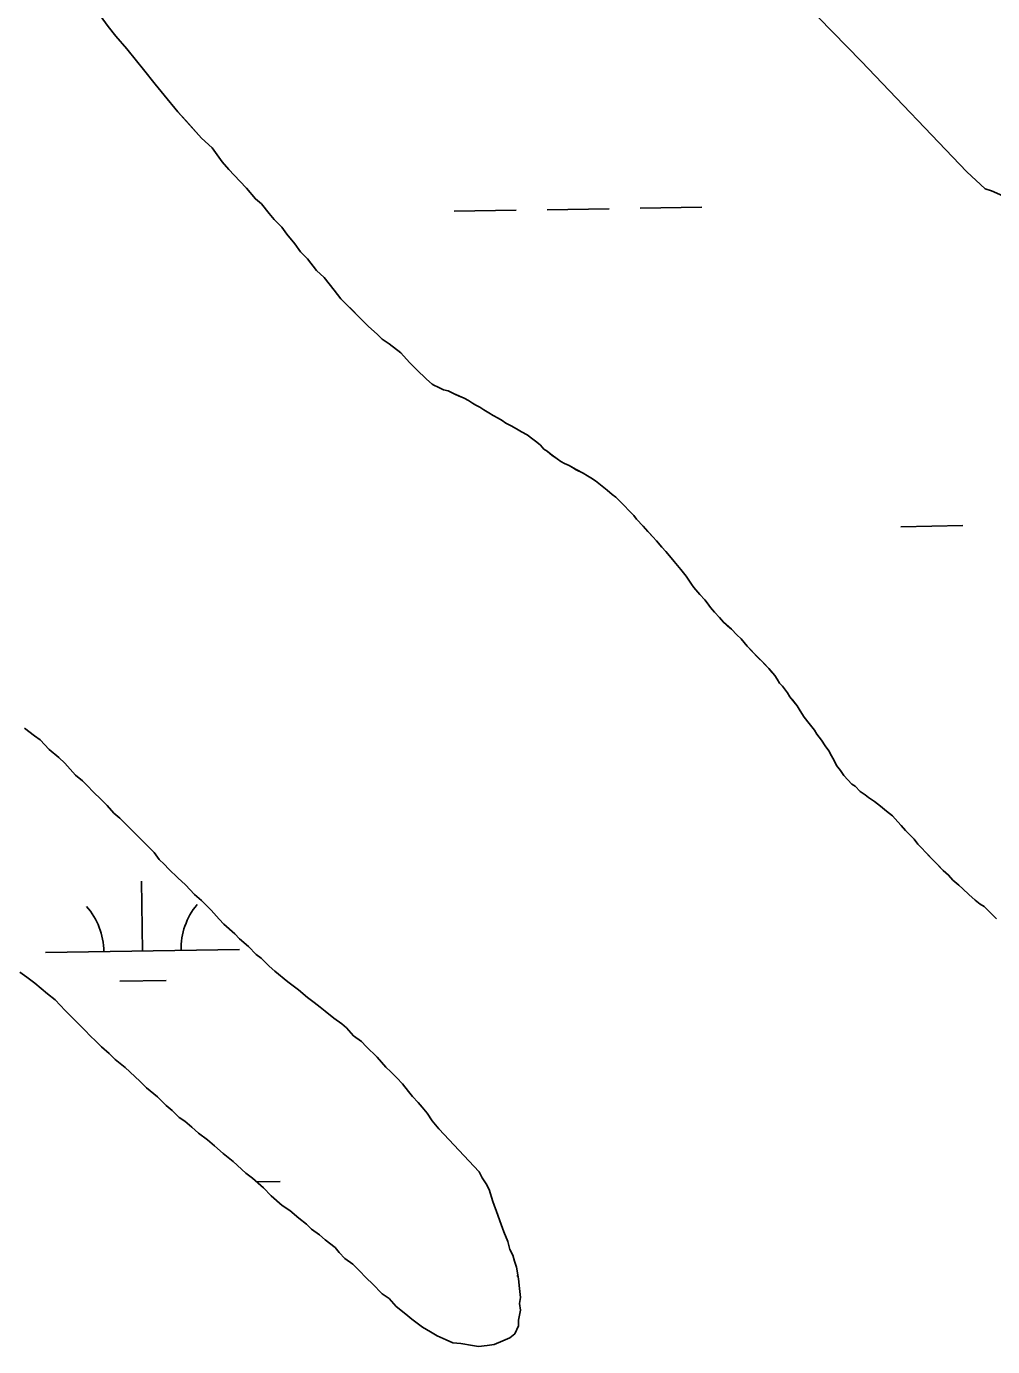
# Model space of a CAD drawing. Extents: x 3855477 to 3893699, y 299188 to 325115.
# Drawn here: x 3888504 to 3889003, y 305811 to 306493 of the extents above; entities that cross this region are included whole.
import ezdxf

# ---------------------------------------------------------------- set-up
doc = ezdxf.new("R2010")
doc.units = 0
doc.layers.add('V-TOPO-SHOR', color=7, linetype='Continuous')
doc.layers.add('V-WETL-SWMP', color=7, linetype='Continuous')

msp = doc.modelspace()

# ---------------------------------------------------------------- linework, layer by layer
at = {"layer": 'V-TOPO-SHOR'}
for points in [[(3889009.85, 306404.32), (3889002.45, 306407.62), (3888999.27, 306408.73), (3888989.81, 306417.37), (3888935.26, 306474.52), (3888905.88, 306504.72)], [(3888713.79, 306307.87), (3888710.75, 306310.4), (3888705.68, 306315.46), (3888702.13, 306319), (3888697.56, 306324.06), (3888691.48, 306328.61), (3888687.93, 306331.14), (3888685.4, 306333.66), (3888680.84, 306337.71), (3888675.26, 306343.27), (3888672.73, 306345.8), (3888669.18, 306349.34), (3888666.64, 306351.87), (3888663.09, 306356.43), (3888658.02, 306363), (3888653.96, 306366.54), (3888649.4, 306372.62), (3888645.85, 306376.16), (3888642.81, 306380.21), (3888638.75, 306385.26), (3888636.21, 306388.81), (3888632.16, 306392.85), (3888629.62, 306395.89), (3888625.56, 306400.95), (3888622.52, 306403.48), (3888617.96, 306409.04), (3888614.41, 306412.58), (3888608.83, 306418.65), (3888605.29, 306422.7), (3888600.21, 306429.78), (3888594.64, 306434.84), (3888586.52, 306443.95), (3888582.47, 306448.5), (3888575.37, 306457.1), (3888570.81, 306462.66), (3888564.72, 306470.26), (3888561.17, 306474.81), (3888556.1, 306480.88), (3888550.52, 306487.46), (3888546.46, 306492.52), (3888540.89, 306500.1)], [(3888765.81, 306279.54), (3888762.74, 306281.64), (3888759.92, 306283.23), (3888757.36, 306284.82), (3888754.54, 306286.4), (3888751.72, 306287.73), (3888749.93, 306289.05), (3888747.88, 306290.37), (3888745.32, 306291.69), (3888743.01, 306293.02), (3888740.45, 306294.6), (3888738.4, 306295.92), (3888736.35, 306296.98), (3888734.56, 306298.04), (3888732.51, 306299.36), (3888730.21, 306300.68), (3888727.64, 306301.75), (3888725.07, 306302.82), (3888721.99, 306304.41), (3888719.68, 306304.96), (3888716.85, 306306.29), (3888714.54, 306307.35), (3888713.79, 306307.87)], [(3888987.75, 306047.38), (3888985.71, 306049.22), (3888982.65, 306051.85), (3888980.36, 306054.46), (3888977.55, 306056.82), (3888974.75, 306059.7), (3888972.2, 306062.32), (3888970.68, 306063.89), (3888968.38, 306066.24), (3888966.61, 306068.33), (3888964.57, 306070.43), (3888962.54, 306073.04), (3888961.01, 306074.61), (3888958.21, 306077.49), (3888955.92, 306080.1), (3888954.14, 306081.93), (3888951.34, 306085.07), (3888948.27, 306087.44), (3888945.21, 306090.06), (3888942.15, 306092.43), (3888939.08, 306094.54), (3888937.29, 306095.85), (3888934.73, 306097.69), (3888932.18, 306100.31), (3888930.39, 306101.37), (3888928.36, 306103.72), (3888926.32, 306105.81), (3888924.55, 306108.42), (3888922.52, 306111.03), (3888921.26, 306113.63), (3888920, 306115.97), (3888918.49, 306118.58), (3888916.72, 306121.18), (3888914.69, 306124.05), (3888912.41, 306127.18), (3888911.15, 306129.26), (3888908.35, 306132.66), (3888905.82, 306136.05), (3888903.79, 306139.18), (3888902.28, 306141.78), (3888899.74, 306144.91), (3888898.47, 306146.48), (3888897.21, 306148.56), (3888894.67, 306151.96), (3888893.15, 306153.53), (3888891.88, 306155.61), (3888890.62, 306157.43), (3888889.09, 306159.26), (3888887.57, 306161.09), (3888884.77, 306163.97), (3888881.97, 306166.85), (3888879.17, 306169.73), (3888876.36, 306172.61), (3888873.32, 306176.42), (3888871.02, 306178.41), (3888868.22, 306181.34), (3888866.18, 306183.18), (3888864.14, 306185.01), (3888862.1, 306187.37), (3888859.56, 306190.24), (3888857.53, 306192.6), (3888855.75, 306194.94), (3888854.48, 306196.56), (3888851.94, 306199.23), (3888848.89, 306202.89), (3888847.68, 306204.56), (3888844.89, 306208.78), (3888842.15, 306212.17), (3888838.64, 306216.41), (3888837.12, 306218.29), (3888834.32, 306221.58), (3888832.29, 306223.77), (3888829.49, 306227.07), (3888827.71, 306229), (3888825.17, 306231.77), (3888822.62, 306234.55), (3888819.32, 306238.16), (3888817.85, 306240.14), (3888815.3, 306242.65), (3888813.11, 306245.06), (3888810.56, 306247.47), (3888808.52, 306249.46), (3888806.73, 306250.83), (3888804.18, 306253.19), (3888800.6, 306255.82), (3888798.05, 306257.92), (3888795.75, 306259.5), (3888793.96, 306260.56), (3888791.65, 306261.88), (3888788.06, 306263.73), (3888786.27, 306264.79), (3888784.47, 306265.85), (3888782.16, 306266.92), (3888780.11, 306267.98), (3888778.32, 306269.29), (3888775.77, 306271.13), (3888773.21, 306273.24), (3888771.42, 306274.29), (3888769.64, 306276.38), (3888767.85, 306277.96), (3888765.81, 306279.54)], [(3888717.26, 305923.52), (3888713.71, 305927.56), (3888711.18, 305931.61), (3888708.64, 305934.65), (3888706.61, 305937.17), (3888703.57, 305940.21), (3888701.54, 305942.74), (3888698.5, 305946.79), (3888695.46, 305949.82), (3888692.42, 305952.86), (3888689.88, 305955.39), (3888685.32, 305960.45), (3888679.74, 305966.01), (3888677.21, 305968.54), (3888673.15, 305971.57), (3888669.6, 305975.62), (3888667.07, 305977.64), (3888663.01, 305980.68), (3888658.45, 305984.22), (3888655.92, 305986.24), (3888652.88, 305988.77), (3888649.33, 305991.3), (3888644.77, 305995.34), (3888639.19, 305999.39), (3888632.6, 306004.95), (3888629.56, 306007.48), (3888625.5, 306011.52), (3888622.97, 306013.55), (3888618.91, 306017.59), (3888614.35, 306021.64), (3888611.82, 306024.17), (3888606.24, 306029.23), (3888603.71, 306031.76), (3888599.65, 306036.31), (3888594.58, 306041.37), (3888591.03, 306044.4), (3888586.47, 306049.46), (3888582.41, 306053), (3888577.85, 306057.55), (3888575.32, 306060.08), (3888572.78, 306062.61), (3888570.25, 306066.15), (3888564.67, 306071.72), (3888562.13, 306074.25), (3888558.58, 306077.79), (3888555.03, 306081.33), (3888552.5, 306083.86), (3888549.46, 306086.38), (3888545.91, 306090.43), (3888542.87, 306093.47), (3888538.81, 306097.51), (3888535.77, 306100.55), (3888533.23, 306103.08), (3888529.69, 306106.11), (3888524.11, 306112.18), (3888521.07, 306115.22), (3888516, 306119.26), (3888511.43, 306124.32), (3888508.39, 306126.35), (3888503.32, 306130.39)], [(3889005.1, 306031.91), (3889003.06, 306034.01), (3889001.02, 306036.1), (3888998.73, 306038.2), (3888996.68, 306039.52), (3888994.13, 306041.62), (3888990.81, 306044.5), (3888987.75, 306047.38)], [(3888500.94, 306004.29), (3888504.48, 306001.77), (3888508.54, 305998.73), (3888515.13, 305993.17), (3888519.18, 305990.14), (3888524.25, 305984.57), (3888527.3, 305981.54), (3888531.35, 305977.49), (3888534.39, 305974.45), (3888537.44, 305971.42), (3888539.97, 305968.89), (3888543.01, 305965.85), (3888547.07, 305962.32), (3888550.11, 305959.28), (3888555.18, 305955.23), (3888562.78, 305948.15)], [(3888562.78, 305948.15), (3888566.33, 305944.61), (3888571.91, 305940.06), (3888576.47, 305935.51), (3888579.51, 305932.98), (3888583.06, 305929.44), (3888586.1, 305927.42), (3888589.65, 305924.38), (3888593.2, 305921.35), (3888597.76, 305917.81), (3888601.31, 305914.77), (3888605.87, 305910.73), (3888610.94, 305906.68), (3888617.53, 305900.61), (3888621.08, 305898.09), (3888626.65, 305893.03), (3888630.71, 305888.98), (3888636.29, 305883.92), (3888640.34, 305881.4), (3888644.9, 305877.35), (3888648.96, 305874.32), (3888651.49, 305871.79), (3888655.54, 305868.75), (3888658.58, 305866.22), (3888663.65, 305862.18), (3888665.68, 305859.65), (3888668.73, 305856.61), (3888672.78, 305853.58), (3888675.82, 305850.55), (3888679.88, 305846.5), (3888682.92, 305843.47), (3888687.99, 305838.41), (3888691.54, 305835.88), (3888695.09, 305831.83), (3888700.15, 305827.79), (3888703.2, 305825.26), (3888708.77, 305821.21), (3888712.82, 305818.68), (3888716.37, 305816.66), (3888720.93, 305814.64), (3888724.48, 305813.13), (3888728.53, 305812.63), (3888734.61, 305811.62), (3888737.65, 305811.12), (3888742.21, 305811.63), (3888745.75, 305812.14), (3888750.31, 305814.17), (3888753.85, 305815.69), (3888756.38, 305817.72), (3888758.4, 305821.78), (3888758.39, 305824.81), (3888759.4, 305829.88), (3888758.89, 305833.42), (3888759.39, 305836.46), (3888758.88, 305841.02), (3888758.37, 305846.08), (3888757.35, 305852.16), (3888756.33, 305855.2), (3888755.32, 305858.23), (3888753.79, 305861.27), (3888752.78, 305865.32), (3888750.75, 305870.38), (3888748.71, 305875.95), (3888747.7, 305878.98), (3888745.16, 305886.07), (3888743.12, 305892.15), (3888741.6, 305895.18), (3888739.57, 305898.22), (3888738.05, 305901.26), (3888717.26, 305923.52)]]:
    msp.add_lwpolyline(points, dxfattribs=at)
at = {"layer": 'V-WETL-SWMP'}
for p, q in [((3888935.26, 306474.52), (3888905.88, 306504.72)), ((3888546.46, 306492.52), (3888550.52, 306487.46)), ((3888550.52, 306487.46), (3888556.1, 306480.88)), ((3888556.1, 306480.88), (3888561.17, 306474.81)), ((3888561.17, 306474.81), (3888564.72, 306470.26)), ((3888989.81, 306417.37), (3888935.26, 306474.52)), ((3888564.72, 306470.26), (3888570.81, 306462.67)), ((3888570.81, 306462.67), (3888575.37, 306457.1)), ((3888575.37, 306457.1), (3888582.47, 306448.5)), ((3888582.47, 306448.5), (3888594.64, 306434.84)), ((3888594.64, 306434.84), (3888600.21, 306429.78)), ((3888600.21, 306429.78), (3888605.29, 306422.7)), ((3888605.29, 306422.7), (3888608.84, 306418.65)), ((3888608.84, 306418.65), (3888614.41, 306412.58)), ((3888614.41, 306412.58), (3888617.96, 306409.04)), ((3888999.27, 306408.73), (3888989.81, 306417.37)), ((3888617.96, 306409.04), (3888622.53, 306403.48)), ((3889002.45, 306407.62), (3888999.27, 306408.73)), ((3889009.85, 306404.32), (3889002.45, 306407.62)), ((3888622.53, 306403.48), (3888625.57, 306400.95)), ((3888625.57, 306400.95), (3888629.62, 306395.89)), ((3888773.07, 306397.86), (3888805.07, 306398.38)), ((3888821.06, 306398.64), (3888853.06, 306399.16)), ((3888629.62, 306395.89), (3888632.16, 306392.85)), ((3888632.16, 306392.85), (3888636.22, 306388.81)), ((3888725.08, 306397.07), (3888757.07, 306397.59)), ((3888636.22, 306388.81), (3888638.75, 306385.26)), ((3888638.75, 306385.26), (3888642.81, 306380.21)), ((3888642.81, 306380.21), (3888645.85, 306376.16)), ((3888645.85, 306376.16), (3888649.4, 306372.62)), ((3888649.4, 306372.62), (3888653.96, 306366.55)), ((3888653.96, 306366.55), (3888658.02, 306363)), ((3888658.02, 306363), (3888663.09, 306356.43)), ((3888663.09, 306356.43), (3888666.64, 306351.87)), ((3888666.64, 306351.87), (3888680.84, 306337.71)), ((3888680.84, 306337.71), (3888685.4, 306333.66)), ((3888685.4, 306333.66), (3888687.93, 306331.14)), ((3888687.93, 306331.14), (3888691.48, 306328.61)), ((3888691.48, 306328.61), (3888697.56, 306324.06)), ((3888697.56, 306324.06), (3888702.13, 306319)), ((3888702.13, 306319), (3888705.68, 306315.46)), ((3888705.68, 306315.46), (3888710.75, 306310.4)), ((3888710.75, 306310.4), (3888713.79, 306307.87)), ((3888713.79, 306307.87), (3888714.55, 306307.35)), ((3888714.55, 306307.35), (3888716.85, 306306.29)), ((3888716.85, 306306.29), (3888719.68, 306304.96)), ((3888719.68, 306304.96), (3888721.99, 306304.41)), ((3888721.99, 306304.41), (3888725.07, 306302.82)), ((3888725.07, 306302.82), (3888730.21, 306300.68)), ((3888730.21, 306300.68), (3888732.51, 306299.36)), ((3888732.51, 306299.36), (3888734.56, 306298.04)), ((3888734.56, 306298.04), (3888736.35, 306296.98)), ((3888736.35, 306296.98), (3888738.4, 306295.92)), ((3888738.4, 306295.92), (3888740.45, 306294.6)), ((3888740.45, 306294.6), (3888743.01, 306293.02)), ((3888743.01, 306293.02), (3888745.32, 306291.7)), ((3888745.32, 306291.7), (3888747.88, 306290.37)), ((3888747.88, 306290.37), (3888749.93, 306289.05)), ((3888749.93, 306289.05), (3888751.72, 306287.73)), ((3888751.72, 306287.73), (3888754.54, 306286.4)), ((3888754.54, 306286.4), (3888757.36, 306284.82)), ((3888757.36, 306284.82), (3888759.92, 306283.23)), ((3888759.92, 306283.23), (3888762.74, 306281.64)), ((3888762.74, 306281.64), (3888765.81, 306279.54)), ((3888765.81, 306279.54), (3888767.85, 306277.96)), ((3888767.85, 306277.96), (3888769.64, 306276.38)), ((3888769.64, 306276.38), (3888771.42, 306274.29)), ((3888771.42, 306274.29), (3888773.21, 306273.24)), ((3888773.21, 306273.24), (3888775.77, 306271.14)), ((3888775.77, 306271.14), (3888778.32, 306269.29)), ((3888778.32, 306269.29), (3888780.11, 306267.98)), ((3888780.11, 306267.98), (3888782.16, 306266.92)), ((3888782.16, 306266.92), (3888784.47, 306265.85)), ((3888784.47, 306265.85), (3888788.06, 306263.74)), ((3888788.06, 306263.74), (3888791.65, 306261.88)), ((3888791.65, 306261.88), (3888793.96, 306260.56)), ((3888793.96, 306260.56), (3888795.75, 306259.5)), ((3888795.75, 306259.5), (3888798.05, 306257.92)), ((3888798.05, 306257.92), (3888800.6, 306255.82)), ((3888800.6, 306255.82), (3888804.18, 306253.19)), ((3888804.18, 306253.19), (3888806.73, 306250.83)), ((3888806.73, 306250.83), (3888808.52, 306249.46)), ((3888808.52, 306249.46), (3888810.56, 306247.47)), ((3888810.56, 306247.47), (3888813.11, 306245.06)), ((3888813.11, 306245.06), (3888815.3, 306242.65)), ((3888815.3, 306242.65), (3888817.85, 306240.14)), ((3888817.85, 306240.14), (3888819.32, 306238.16)), ((3888819.32, 306238.16), (3888822.62, 306234.55)), ((3888955.76, 306234.31), (3888987.75, 306234.83)), ((3888822.62, 306234.55), (3888827.71, 306229)), ((3888827.71, 306229), (3888829.49, 306227.07)), ((3888829.49, 306227.07), (3888832.29, 306223.77)), ((3888832.29, 306223.77), (3888834.32, 306221.58)), ((3888834.32, 306221.58), (3888837.12, 306218.29)), ((3888837.12, 306218.29), (3888838.64, 306216.41)), ((3888838.64, 306216.41), (3888842.15, 306212.17)), ((3888842.15, 306212.17), (3888844.89, 306208.78)), ((3888844.89, 306208.78), (3888847.67, 306204.56)), ((3888847.67, 306204.56), (3888848.89, 306202.89)), ((3888848.89, 306202.89), (3888851.94, 306199.23)), ((3888851.94, 306199.23), (3888854.49, 306196.56)), ((3888854.49, 306196.56), (3888855.75, 306194.94)), ((3888855.75, 306194.94), (3888857.53, 306192.6)), ((3888857.53, 306192.6), (3888859.56, 306190.24)), ((3888859.56, 306190.24), (3888862.11, 306187.37)), ((3888862.11, 306187.37), (3888864.14, 306185.02)), ((3888864.14, 306185.02), (3888868.22, 306181.34)), ((3888868.22, 306181.34), (3888871.02, 306178.41)), ((3888871.02, 306178.41), (3888873.32, 306176.42)), ((3888873.32, 306176.42), (3888876.36, 306172.61)), ((3888876.36, 306172.61), (3888887.57, 306161.09)), ((3888887.57, 306161.09), (3888890.62, 306157.43)), ((3888890.62, 306157.43), (3888891.88, 306155.61)), ((3888891.88, 306155.61), (3888893.15, 306153.53)), ((3888893.15, 306153.53), (3888894.67, 306151.96)), ((3888894.67, 306151.96), (3888897.21, 306148.56)), ((3888897.21, 306148.56), (3888898.47, 306146.48)), ((3888898.47, 306146.48), (3888902.28, 306141.78)), ((3888902.28, 306141.78), (3888903.79, 306139.18)), ((3888903.79, 306139.18), (3888905.82, 306136.05)), ((3888905.82, 306136.05), (3888908.35, 306132.66)), ((3888908.35, 306132.66), (3888911.15, 306129.26)), ((3888911.15, 306129.26), (3888912.41, 306127.18)), ((3888912.41, 306127.18), (3888914.69, 306124.05)), ((3888914.69, 306124.05), (3888916.72, 306121.18)), ((3888916.72, 306121.18), (3888918.49, 306118.58)), ((3888918.49, 306118.58), (3888920, 306115.97)), ((3888920, 306115.97), (3888921.26, 306113.63)), ((3888921.26, 306113.63), (3888922.52, 306111.03)), ((3888922.52, 306111.03), (3888924.55, 306108.42)), ((3888924.55, 306108.42), (3888926.32, 306105.81)), ((3888926.32, 306105.81), (3888928.36, 306103.72)), ((3888928.36, 306103.72), (3888930.39, 306101.37)), ((3888930.39, 306101.37), (3888932.18, 306100.31)), ((3888932.18, 306100.31), (3888934.73, 306097.69)), ((3888934.73, 306097.69), (3888937.29, 306095.85)), ((3888937.29, 306095.85), (3888939.08, 306094.54)), ((3888939.08, 306094.54), (3888942.15, 306092.43)), ((3888942.15, 306092.43), (3888945.21, 306090.06)), ((3888945.21, 306090.06), (3888948.28, 306087.44)), ((3888948.28, 306087.44), (3888951.34, 306085.07)), ((3888951.34, 306085.07), (3888954.14, 306081.93)), ((3888954.14, 306081.93), (3888955.92, 306080.1)), ((3888955.92, 306080.1), (3888958.21, 306077.49)), ((3888958.21, 306077.49), (3888962.54, 306073.04)), ((3888962.54, 306073.04), (3888964.57, 306070.43)), ((3888964.57, 306070.43), (3888966.61, 306068.33)), ((3888966.61, 306068.33), (3888968.39, 306066.24)), ((3888968.39, 306066.24), (3888977.55, 306056.82)), ((3888564.21, 306015.29), (3888563.62, 306051.29)), ((3888977.55, 306056.82), (3888980.36, 306054.46)), ((3888980.36, 306054.46), (3888982.65, 306051.85)), ((3888982.65, 306051.85), (3888985.71, 306049.22)), ((3888985.71, 306049.22), (3888987.75, 306047.39)), ((3888987.75, 306047.39), (3888990.81, 306044.5)), ((3888990.81, 306044.5), (3888994.13, 306041.62)), ((3888994.13, 306041.62), (3888996.68, 306039.52)), ((3888996.68, 306039.52), (3888998.73, 306038.2)), ((3888998.73, 306038.2), (3889001.03, 306036.1)), ((3889001.03, 306036.1), (3889005.1, 306031.91)), ((3888514.21, 306014.48), (3888614.2, 306016.11)), ((3888552.46, 305999.67), (3888576.46, 306000.06)), ((3888623.19, 305896.17), (3888635.31, 305896.36)), ((3888757.43, 305847.6), (3888758.11, 305847.62))]:
    msp.add_line(p, q, dxfattribs=at)
for points in [[(3888503.33, 306130.39), (3888508.39, 306126.34), (3888511.44, 306124.32), (3888516, 306119.26), (3888521.07, 306115.22), (3888524.11, 306112.18), (3888529.69, 306106.11), (3888533.23, 306103.08), (3888535.77, 306100.55), (3888538.81, 306097.51), (3888542.87, 306093.47), (3888545.91, 306090.43), (3888549.46, 306086.39), (3888552.5, 306083.86), (3888555.03, 306081.33), (3888558.58, 306077.79), (3888562.13, 306074.25), (3888564.67, 306071.72), (3888570.24, 306066.15), (3888572.78, 306062.61), (3888575.31, 306060.08), (3888577.85, 306057.55), (3888582.41, 306053), (3888586.47, 306049.46), (3888591.03, 306044.4), (3888594.58, 306041.37), (3888599.65, 306036.31), (3888603.71, 306031.76), (3888606.24, 306029.23), (3888611.82, 306024.17), (3888614.35, 306021.64), (3888618.91, 306017.59), (3888622.97, 306013.55), (3888625.5, 306011.52), (3888629.56, 306007.48), (3888632.6, 306004.95), (3888639.19, 305999.39), (3888644.77, 305995.34), (3888649.33, 305991.29), (3888652.88, 305988.77), (3888655.92, 305986.24), (3888658.45, 305984.22), (3888663.01, 305980.68), (3888667.07, 305977.64), (3888669.6, 305975.62), (3888673.15, 305971.57), (3888677.21, 305968.54), (3888679.74, 305966.01), (3888685.32, 305960.45), (3888689.88, 305955.39), (3888692.42, 305952.86), (3888695.46, 305949.82), (3888698.5, 305946.79), (3888701.54, 305942.74), (3888703.57, 305940.21), (3888706.61, 305937.18), (3888708.64, 305934.65), (3888711.18, 305931.61), (3888713.71, 305927.56), (3888717.26, 305923.52)], [(3888717.26, 305923.52), (3888738.05, 305901.26), (3888739.57, 305898.22), (3888741.6, 305895.18), (3888743.12, 305892.15), (3888745.16, 305886.07), (3888747.7, 305878.99), (3888748.71, 305875.95), (3888750.75, 305870.38), (3888752.78, 305865.32), (3888753.79, 305861.27), (3888755.32, 305858.23), (3888756.33, 305855.2), (3888757.35, 305852.16), (3888758.37, 305846.08), (3888758.88, 305841.02), (3888759.39, 305836.46), (3888758.89, 305833.42), (3888759.4, 305829.88), (3888758.39, 305824.81), (3888758.4, 305821.78), (3888756.38, 305817.72), (3888753.85, 305815.69), (3888750.3, 305814.17), (3888745.75, 305812.14), (3888742.2, 305811.63), (3888737.65, 305811.12), (3888734.61, 305811.62), (3888728.53, 305812.63), (3888724.48, 305813.13), (3888720.93, 305814.64), (3888716.37, 305816.66), (3888712.83, 305818.68), (3888708.77, 305821.21), (3888703.2, 305825.26), (3888700.15, 305827.79), (3888695.09, 305831.83), (3888691.54, 305835.88), (3888687.99, 305838.41), (3888682.92, 305843.46), (3888679.88, 305846.5), (3888675.82, 305850.55), (3888672.78, 305853.58), (3888668.73, 305856.61), (3888665.68, 305859.65), (3888663.65, 305862.18), (3888658.59, 305866.23), (3888655.54, 305868.75), (3888651.49, 305871.79), (3888648.96, 305874.32), (3888644.9, 305877.35), (3888640.34, 305881.4), (3888636.28, 305883.92), (3888630.71, 305888.98), (3888626.65, 305893.03), (3888621.08, 305898.09), (3888617.53, 305900.61), (3888610.94, 305906.68), (3888605.87, 305910.73), (3888601.31, 305914.77), (3888597.76, 305917.81), (3888593.2, 305921.35), (3888589.65, 305924.38), (3888586.1, 305927.42), (3888583.06, 305929.44), (3888579.51, 305932.98), (3888576.47, 305935.51), (3888571.91, 305940.06), (3888566.33, 305944.61), (3888562.78, 305948.15), (3888555.18, 305955.23), (3888550.11, 305959.28), (3888547.07, 305962.31), (3888543.01, 305965.85), (3888539.97, 305968.89), (3888537.44, 305971.42), (3888534.39, 305974.45), (3888531.35, 305977.49), (3888527.3, 305981.54), (3888524.25, 305984.57), (3888519.18, 305990.13), (3888515.13, 305993.17), (3888508.54, 305998.73), (3888504.48, 306001.77), (3888500.94, 306004.29)]]:
    msp.add_lwpolyline(points, dxfattribs=at)
for centre, start, end in [((3888508.96, 306014.87), 0.16154, 41.7052), ((3888619.43, 306016.67), 140.16154, 181.7052)]:
    msp.add_arc(centre, 35.25, start, end, dxfattribs=at)

doc.saveas('drawing.dxf')
